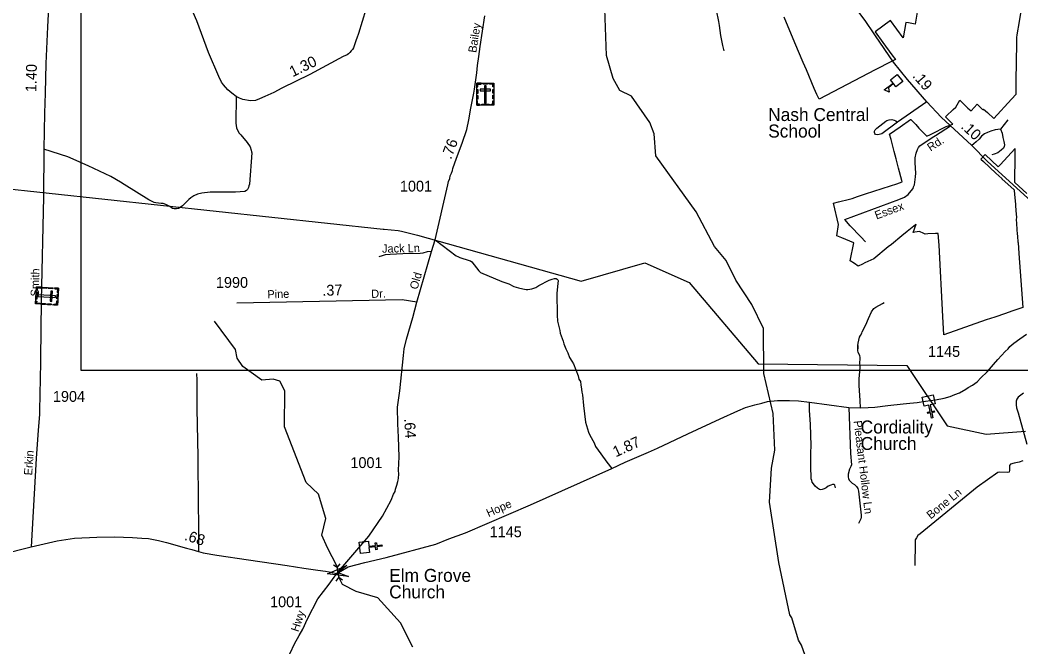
# Model space of a CAD drawing. Extents: x 2220236 to 2384410, y 720751 to 894131.
# Drawn here: x 2298927 to 2310514, y 798403 to 805657 of the extents above; entities that cross this region are included whole.
import ezdxf

# ---------------------------------------------------------------- set-up
doc = ezdxf.new("R2010")
doc.units = 0
for name, color, linetype in [('Exist Boundary Political City Limit New', 7, 'Continuous'), ('Exist Cultural Cemetery CELL', 7, 'Continuous'), ('Exist Cultural Church CELL', 7, 'Continuous'), ('Exist Cultural Church Label', 7, 'Continuous'), ('Exist Cultural Educational Facility Elementary CELL', 7, 'Continuous'), ('Exist Cultural Educational Facility Elementary Label', 7, 'Continuous'), ('Exist Hydrographic Creek Single Shore', 7, 'Continuous'), ('Exist Hydrographic Misc Water Feature', 7, 'Continuous'), ('Exist Road Non-System Type 51', 7, 'Continuous'), ('Exist Road Non-System Type 51 Label', 7, 'Continuous'), ('Exist Road Primary NC Attributed', 7, 'Continuous'), ('Exist Road Primary NC Service Mileage Hundredths English Label', 7, 'Continuous'), ('Exist Road Secondary Mileage Hundredths English Label', 7, 'Continuous'), ('Exist Road Secondary Structure Pipe Attributed CELL', 7, 'Continuous'), ('Exist Road Secondary Structure Pipe CELL', 7, 'Continuous'), ('Exist Road Secondary Type 51 Attributed', 7, 'Continuous'), ('Exist Road Secondary Type 51 Label', 7, 'Continuous'), ('Exist Road Secondary Type 51 Number Label', 7, 'Continuous'), ('Exist Utilities Electrical Transmission Line', 7, 'Continuous'), ('Map Preparation Boundary City Limit Buffer Line', 7, 'Continuous'), ('Map Preparation Inset Cut Line', 7, 'Continuous')]:
    doc.layers.add(name, color=color, linetype=linetype)

msp = doc.modelspace()

# ---------------------------------------------------------------- linework, layer by layer
at = {"layer": 'Exist Boundary Political City Limit New'}
for points in [[(2309314, 805748), (2309291, 805610), (2309212, 805623), (2309181, 805628), (2309152, 805450), (2309005, 805650), (2308828, 805520), (2308916, 805397), (2309021, 805252), (2309061, 805198), (2309040, 805190), (2309016, 805177), (2308826, 805079), (2308177, 804740), (2308152, 804796), (2308121, 804864), (2308030, 805079), (2307993, 805166), (2307895, 805394), (2307772, 805688)], [(2310581, 803651), (2310444, 803778), (2310445, 803871), (2310447, 803998), (2310448, 804078), (2310449, 804158), (2310449, 804172), (2310272, 803981), (2310251, 803959), (2310099, 804102), (2310050, 804048), (2310079, 804021), (2310224, 803885), (2310291, 803824), (2310293, 803821), (2310437, 803690), (2310437, 803686), (2310444, 803599), (2310450, 803525), (2310450, 803515), (2310455, 803449), (2310461, 803374), (2310460, 803344), (2310463, 803305), (2310468, 803230), (2310472, 803182), (2310474, 803155), (2310479, 803088), (2310480, 803081), (2310489, 802957), (2310535, 802329), (2310407, 802287), (2310336, 802262), (2310210, 802219), (2310113, 802186), (2309623, 802015), (2309622, 802014), (2309611, 802227), (2309567, 803052), (2309556, 803187), (2309524, 803185), (2309438, 803181), (2309406, 803180), (2309389, 803187), (2309341, 803209), (2309287, 803201), (2309265, 803198), (2309303, 803294), (2309292, 803286), (2309198, 803209), (2309136, 803159), (2309014, 803060), (2308978, 803031), (2308810, 802895), (2308706, 802846), (2308678, 802832), (2308631, 802810), (2308586, 802838), (2308538, 802870), (2308580, 803077), (2308439, 803137), (2308384, 803161), (2308404, 803291), (2308346, 803537), (2308404, 803552), (2308528, 803584), (2308561, 803592), (2308622, 803613), (2308716, 803644), (2308812, 803675), (2308908, 803707), (2309005, 803739), (2309079, 803763), (2309138, 803783), (2309134, 803800), (2309096, 803944), (2309068, 804052), (2309046, 804136), (2309010, 804274), (2308994, 804336), (2309116, 804421), (2309236, 804504), (2309238, 804505), (2309296, 804446), (2309333, 804407), (2309426, 804311), (2309466, 804333), (2309544, 804371), (2309585, 804393), (2309648, 804426), (2309727, 804451), (2309703, 804474), (2309640, 804535), (2309650, 804545), (2309730, 804620), (2309762, 804650), (2309805, 804728), (2309901, 804638), (2309936, 804605), (2309972, 804644), (2310007, 804682), (2310074, 804619), (2310082, 804627), (2310126, 804586), (2310199, 804518), (2310405, 804741), (2310458, 804797), (2310459, 804947), (2310462, 805182), (2310465, 805379), (2310466, 805453), (2310471, 805486), (2310496, 805638), (2310512, 805735)]]:
    msp.add_lwpolyline(points, dxfattribs=at)
at = {"layer": 'Exist Cultural Cemetery CELL'}
for points in [[(2304214, 804926), (2304413, 804926), (2304413, 804671), (2304214, 804671)], [(2304214, 804882), (2304226, 804882), (2304226, 804915), (2304266, 804915), (2304266, 804926), (2304214, 804926)], [(2304214, 804808), (2304214, 804852), (2304226, 804852), (2304226, 804808)], [(2304255, 804858), (2304255, 804839), (2304373, 804839), (2304373, 804858)], [(2304288, 804926), (2304340, 804926), (2304340, 804914), (2304288, 804914)], [(2304323, 804896), (2304305, 804896), (2304305, 804694), (2304323, 804694)], [(2304414, 804882), (2304402, 804882), (2304402, 804915), (2304362, 804915), (2304362, 804926), (2304414, 804926)], [(2304402, 804809), (2304402, 804853), (2304413, 804853), (2304413, 804809)], [(2304214, 804741), (2304214, 804784), (2304226, 804784), (2304226, 804741)], [(2304247, 804671), (2304247, 804683), (2304225, 804683), (2304225, 804723), (2304214, 804723), (2304214, 804671)], [(2304380, 804671), (2304380, 804683), (2304402, 804683), (2304402, 804723), (2304413, 804723), (2304413, 804671)], [(2304402, 804743), (2304402, 804787), (2304413, 804787), (2304413, 804743)], [(2304272, 804683), (2304357, 804683), (2304357, 804671), (2304272, 804671)], [(2299373, 802555), (2299362, 802357), (2299108, 802371), (2299118, 802569)], [(2299117, 802536), (2299128, 802536), (2299129, 802558), (2299170, 802555), (2299170, 802567), (2299119, 802569)], [(2299188, 802566), (2299232, 802563), (2299231, 802552), (2299188, 802554)], [(2299255, 802562), (2299299, 802559), (2299298, 802548), (2299255, 802550)], [(2299303, 802518), (2299284, 802519), (2299277, 802402), (2299296, 802401)], [(2299329, 802558), (2299329, 802546), (2299361, 802545), (2299359, 802504), (2299370, 802504), (2299373, 802555)], [(2299109, 802404), (2299121, 802403), (2299120, 802381), (2299160, 802379), (2299159, 802368), (2299108, 802371)], [(2299127, 802511), (2299122, 802427), (2299111, 802427), (2299115, 802512)], [(2299337, 802448), (2299338, 802467), (2299136, 802478), (2299135, 802459)], [(2299318, 802359), (2299319, 802370), (2299351, 802368), (2299353, 802409), (2299365, 802408), (2299362, 802357)], [(2299369, 802481), (2299366, 802430), (2299354, 802430), (2299357, 802482)], [(2299180, 802378), (2299224, 802376), (2299223, 802364), (2299180, 802367)], [(2299246, 802374), (2299289, 802372), (2299289, 802361), (2299246, 802363)]]:
    msp.add_lwpolyline(points, close=True, dxfattribs=at)
at = {"layer": 'Exist Cultural Church CELL'}
for points in [[(2309521, 801215), (2309465, 801203), (2309480, 801129), (2309511, 801135), (2309514, 801119), (2309483, 801113), (2309495, 801054), (2309479, 801051), (2309467, 801110), (2309436, 801104), (2309433, 801119), (2309464, 801126), (2309449, 801200), (2309393, 801189), (2309371, 801293), (2309499, 801319)], [(2302960, 799625), (2302965, 799568), (2303041, 799576), (2303038, 799608), (2303054, 799609), (2303057, 799578), (2303117, 799584), (2303118, 799568), (2303059, 799562), (2303062, 799530), (2303046, 799528), (2303043, 799560), (2302967, 799552), (2302973, 799495), (2302867, 799484), (2302854, 799614)]]:
    msp.add_lwpolyline(points, close=True, dxfattribs=at)
at = {"layer": 'Exist Cultural Educational Facility Elementary CELL'}
msp.add_lwpolyline([(2309145, 804944), (2309067, 804884), (2309039, 804921), (2308980, 804874), (2308990, 804822), (2308932, 804849), (2309033, 804928), (2309005, 804964), (2309082, 805025)], close=True, dxfattribs=at)
at = {"layer": 'Exist Hydrographic Creek Single Shore'}
msp.add_lwpolyline([(2308034, 798250), (2307973, 798425), (2307939, 798483), (2307862, 798739), (2307837, 798774), (2307713, 799379), (2307605, 800077), (2307627, 800472), (2307665, 800680), (2307644, 801103), (2307539, 801568), (2307534, 802086), (2307397, 802366), (2307212, 802647), (2307100, 802873), (2306965, 803038), (2306753, 803436), (2306288, 804087), (2306268, 804338), (2306217, 804471), (2306005, 804777), (2305871, 804841), (2305795, 804982), (2305717, 805248), (2305693, 805897)], dxfattribs=at)
at = {"layer": 'Exist Hydrographic Misc Water Feature'}
msp.add_lwpolyline([(2303475, 798402), (2303331, 798682), (2303069, 798973), (2302819, 799045), (2302659, 799127), (2302620, 799201), (2302607, 799265), (2302601, 799313), (2302594, 799341), (2302488, 799550), (2302420, 799698), (2302468, 799890), (2302382, 800172), (2302239, 800304), (2301990, 800951), (2301994, 801368), (2301935, 801477), (2301859, 801500), (2301726, 801491), (2301508, 801646), (2301440, 801745), (2301423, 801843), (2301177, 802174)], dxfattribs=at)
at = {"layer": 'Exist Road Non-System Type 51'}
for p, q in [((2309425, 804709), (2309086, 804475)), ((2310363, 804502), (2310278, 804395)), ((2308624, 801852), (2308626, 801889))]:
    msp.add_line(p, q, dxfattribs=at)
for points in [[(2307079, 805299), (2307062, 805361), (2307041, 805477), (2307023, 805592), (2307015, 805640), (2306880, 806301), (2306878, 806316), (2306874, 806324), (2306887, 806358), (2306893, 806371), (2306905, 806385), (2306913, 806397), (2306992, 806454), (2307071, 806520)], [(2301431, 804773), (2301426, 804465), (2301429, 804435), (2301433, 804411), (2301445, 804383), (2301465, 804349), (2301482, 804327), (2301558, 804240), (2301591, 804188), (2301605, 804151), (2301607, 804133), (2301612, 804121), (2301582, 803759), (2301578, 803737), (2301572, 803719), (2301560, 803696), (2301548, 803684), (2301531, 803674), (2301421, 803665), (2301127, 803664), (2301033, 803655), (2300983, 803642), (2300939, 803622), (2300906, 803599), (2300880, 803579), (2300809, 803506), (2300783, 803488), (2300761, 803476), (2300739, 803472), (2300729, 803474), (2300713, 803473), (2300693, 803477), (2300663, 803499), (2300617, 803522), (2300586, 803532), (2300560, 803534), (2300500, 803541), (2300480, 803547), (2300420, 803576), (2300134, 803755), (2300092, 803779), (2299977, 803847), (2299718, 803969), (2299482, 804073), (2299202, 804163)], [(2309086, 804475), (2308902, 804341), (2308858, 804327), (2308832, 804334), (2308822, 804344), (2308820, 804356), (2308820, 804372), (2308828, 804388), (2308845, 804405), (2308950, 804488), (2308962, 804494), (2308988, 804502), (2309020, 804504), (2309046, 804499), (2309064, 804491), (2309086, 804475)], [(2308716, 803089), (2308661, 803149), (2308538, 803275), (2308475, 803349), (2309102, 803580), (2309166, 803608), (2309210, 803637), (2309225, 803659), (2309265, 803707), (2309270, 803728), (2309282, 803750), (2309295, 803842), (2309297, 803886), (2309288, 804006), (2309289, 804062), (2309302, 804118), (2309316, 804158), (2309330, 804182), (2309343, 804200), (2309359, 804214), (2309504, 804310), (2309526, 804322), (2309697, 804434)], [(2310278, 804395), (2310217, 804386), (2310164, 804370), (2310128, 804357), (2310094, 804341), (2310059, 804313), (2310029, 804280), (2309996, 804248), (2309970, 804223), (2309946, 804205)], [(2310278, 804395), (2310297, 804347), (2310306, 804299), (2310316, 804253), (2310323, 804211), (2310319, 804192), (2310312, 804175), (2310287, 804151), (2310246, 804119), (2310204, 804103), (2310176, 804096)], [(2303734, 803114), (2303977, 802929), (2303996, 802919), (2304020, 802909), (2304126, 802876), (2304144, 802869), (2304158, 802859), (2304237, 802754), (2304259, 802734), (2304504, 802633), (2304585, 802605), (2304645, 802574), (2304699, 802557), (2304747, 802545), (2304767, 802541), (2304787, 802540), (2304807, 802540), (2304851, 802548), (2304899, 802563), (2304935, 802585), (2305054, 802645), (2305086, 802659), (2305116, 802667), (2305134, 802665), (2305146, 802660), (2305154, 802650), (2305156, 802642), (2305154, 802610), (2305140, 802495), (2305144, 802240), (2305151, 802172), (2305176, 802064), (2305181, 802032), (2305216, 801941), (2305222, 801909), (2305246, 801851), (2305267, 801805), (2305287, 801751), (2305314, 801708), (2305334, 801678), (2305388, 801541), (2305398, 801503), (2305416, 801473), (2305419, 801437), (2305429, 801387), (2305432, 801351), (2305438, 801319), (2305451, 801198), (2305475, 801004), (2305509, 800888), (2305525, 800852), (2305572, 800763), (2305591, 800723), (2305649, 800636), (2305720, 800539), (2305780, 800469)], [(2303691, 802980), (2303641, 802973), (2303589, 802959), (2303561, 802954), (2303359, 802952), (2303214, 802945), (2303154, 802938), (2303118, 802930), (2303082, 802915)], [(2308626, 801889), (2308628, 801919), (2308647, 801988), (2308655, 802008), (2308671, 802034), (2308677, 802050), (2308720, 802128), (2308749, 802203), (2308784, 802281), (2308812, 802319), (2308834, 802333), (2308913, 802378), (2308929, 802390)], [(2308626, 801889), (2308626, 801889), (2308624, 801852)], [(2308656, 801170), (2308651, 801256), (2308641, 801427), (2308641, 801504), (2308648, 801590), (2308652, 801639), (2308650, 801700), (2308652, 801726), (2308652, 801756), (2308648, 801772), (2308629, 801813), (2308625, 801829), (2308624, 801852)], [(2300971, 801568), (2300974, 801491), (2300975, 801344), (2300975, 801157), (2300984, 800607), (2300991, 800052), (2300994, 799818), (2300994, 799508)], [(2310544, 801341), (2310514, 801317), (2310483, 801294), (2310468, 801270), (2310459, 801246), (2310458, 801225), (2310459, 801206), (2310464, 801171), (2310483, 801113), (2310582, 800751)], [(2308369, 800243), (2308365, 800261), (2308358, 800274), (2308347, 800281), (2308333, 800281), (2308312, 800276), (2308282, 800265), (2308260, 800245), (2308237, 800234), (2308213, 800224), (2308199, 800221), (2308181, 800226), (2308158, 800240), (2308132, 800264), (2308111, 800290), (2308099, 800310), (2308092, 800327), (2308087, 800348), (2308084, 800385), (2308082, 800461), (2308082, 800648), (2308087, 800735), (2308077, 800975), (2308068, 801141), (2308066, 801235)], [(2308521, 801174), (2308540, 800643), (2308551, 800511), (2308546, 800491), (2308530, 800459), (2308513, 800401), (2308513, 800369), (2308517, 800353), (2308527, 800333), (2308560, 800299), (2308586, 800284), (2308610, 800260), (2308624, 800236), (2308633, 800204), (2308664, 799927), (2308664, 799905), (2308660, 799887), (2308656, 799877), (2308635, 799832)], [(2310536, 800557), (2310493, 800542), (2310436, 800528), (2310393, 800519), (2310383, 800503), (2310380, 800448), (2310377, 800424), (2310363, 800421), (2310267, 800427), (2310246, 800423), (2310007, 800250), (2309349, 799712), (2309322, 799691), (2309304, 799665), (2309291, 799643), (2309290, 799611), (2309285, 799347)]]:
    msp.add_lwpolyline(points, dxfattribs=at)
at = {"layer": 'Exist Road Primary NC Attributed'}
msp.add_lwpolyline([(2310720, 803479), (2310124, 804025), (2309946, 804205), (2309592, 804531), (2309425, 804709), (2309202, 804968), (2309040, 805169), (2308830, 805474), (2308809, 805508), (2308718, 805639), (2308126, 806442), (2307600, 807164), (2307241, 807648), (2307024, 807981), (2306912, 808126), (2306875, 808192), (2306847, 808269), (2306826, 808349), (2306817, 808419), (2306807, 808596), (2306808, 808640), (2306817, 808697)], dxfattribs=at)
at = {"layer": 'Exist Road Secondary Structure Pipe Attributed CELL'}
msp.add_lwpolyline([(2302728, 799219), (2302486, 799248), (2302710, 799344), (2302607, 799265)], close=True, dxfattribs=at)
at = {"layer": 'Exist Road Secondary Structure Pipe CELL'}
for p, q in [((2302555, 799354), (2302597, 799325)), ((2302628, 799365), (2302597, 799325)), ((2302597, 799325), (2302617, 799206)), ((2302586, 799165), (2302617, 799206)), ((2302659, 799177), (2302617, 799206))]:
    msp.add_line(p, q, dxfattribs=at)
at = {"layer": 'Exist Road Secondary Type 51 Attributed'}
for points in [[(2299317, 806967), (2299245, 805577), (2299228, 805155), (2299220, 804811), (2299212, 804579), (2299202, 804163), (2299201, 803611), (2299174, 802406), (2299163, 801735), (2299161, 801468), (2299156, 801368), (2299152, 801098), (2299146, 800999), (2299139, 800911), (2299115, 800584), (2299058, 799560)], [(2302972, 805923), (2302846, 805502), (2302827, 805447), (2302817, 805427), (2302786, 805333), (2302776, 805317), (2302762, 805299), (2302747, 805280), (2302731, 805266), (2302715, 805254), (2302669, 805234), (2302282, 805028), (2301957, 804870), (2301864, 804819), (2301761, 804770), (2301701, 804744), (2301655, 804727), (2301597, 804722), (2301507, 804739), (2301467, 804753), (2301431, 804773), (2301378, 804810), (2301334, 804849), (2301283, 804905), (2301259, 804937), (2301228, 805002), (2301111, 805281), (2300974, 805649), (2300660, 806360)], [(2303521, 802394), (2303691, 802980), (2303734, 803114), (2303881, 803751), (2303888, 803790), (2303902, 803824), (2303906, 803854), (2303921, 803884), (2303933, 803914), (2303939, 803940), (2303981, 804058), (2304047, 804233), (2304100, 804389), (2304124, 804502), (2304147, 804636), (2304179, 804812), (2304189, 804856), (2304215, 805046), (2304224, 805130), (2304239, 805233), (2304253, 805349), (2304309, 805707)], [(2303521, 802394), (2303353, 802420), (2301436, 802379)], [(2302596, 799252), (2302965, 799686), (2303124, 799918), (2303224, 800103), (2303251, 800169), (2303270, 800203), (2303275, 800228), (2303288, 800274), (2303300, 800317), (2303306, 800331), (2303309, 800355), (2303313, 800403), (2303308, 800447), (2303317, 800603), (2303308, 800832), (2303301, 800984), (2303299, 801176), (2303325, 801367), (2303366, 801775), (2303376, 801852), (2303402, 801965), (2303475, 802214), (2303521, 802394)], [(2302596, 799252), (2302727, 799329), (2302918, 799380), (2303166, 799437), (2303740, 799594), (2303893, 799652), (2304083, 799724), (2304835, 800049), (2305780, 800469), (2305931, 800539), (2306066, 800598), (2306202, 800656), (2306305, 800704), (2306659, 800868), (2307033, 801042), (2307237, 801134), (2307326, 801172), (2307432, 801206), (2307515, 801225), (2307582, 801241), (2307697, 801253), (2307836, 801255), (2307939, 801251), (2308066, 801235), (2308521, 801174), (2308656, 801170), (2308747, 801172), (2308822, 801177), (2308974, 801196), (2309150, 801217), (2309226, 801222), (2309311, 801232), (2309408, 801245), (2309525, 801263), (2309627, 801280), (2309695, 801301), (2309750, 801322), (2309802, 801344), (2309876, 801387), (2309904, 801405), (2309954, 801432), (2310006, 801472), (2310051, 801516), (2310123, 801585), (2310248, 801729), (2310331, 801822), (2310366, 801854), (2310387, 801879), (2310431, 801916), (2310501, 801968), (2310578, 802023)], [(2299058, 799560), (2299358, 799630), (2299558, 799663), (2299817, 799672), (2300021, 799677), (2300228, 799668), (2300337, 799660), (2300414, 799656), (2300474, 799648), (2300532, 799635), (2300624, 799611), (2300855, 799546), (2300918, 799529), (2300994, 799508), (2301049, 799492), (2301205, 799463), (2301572, 799409), (2302021, 799347), (2302212, 799314), (2302375, 799292), (2302462, 799279), (2302507, 799272), (2302596, 799252)], [(2295944, 798600), (2296100, 798726), (2296167, 798778), (2296249, 798840), (2296305, 798884), (2296361, 798919), (2296429, 798971), (2296569, 799045), (2296727, 799118), (2296879, 799174), (2296961, 799195), (2297266, 799236), (2297615, 799263), (2298006, 799319), (2298370, 799388), (2298705, 799474), (2299058, 799560)], [(2301166, 797089), (2301351, 797283), (2301525, 797463), (2301639, 797585), (2301704, 797666), (2301753, 797746), (2301801, 797833), (2301829, 797900), (2301899, 798033), (2301915, 798059), (2302054, 798332), (2302105, 798439), (2302159, 798537), (2302201, 798608), (2302257, 798728), (2302375, 798961), (2302506, 799131), (2302545, 799182), (2302596, 799252)]]:
    msp.add_lwpolyline(points, dxfattribs=at)
at = {"layer": 'Exist Utilities Electrical Transmission Line'}
msp.add_lwpolyline([(2298617, 803723), (2303133, 803238), (2303143, 803236), (2303303, 803221), (2303345, 803214), (2303527, 803166), (2305422, 802634), (2306159, 802848), (2306673, 802620), (2307473, 801679), (2309195, 801658), (2309660, 800963), (2310111, 800864), (2310566, 800899)], dxfattribs=at)
at = {"layer": 'Map Preparation Boundary City Limit Buffer Line'}
for points in [[(2309314, 805748), (2309291, 805610), (2309212, 805623), (2309181, 805628), (2309152, 805450), (2309005, 805650), (2308828, 805520), (2308916, 805397), (2309021, 805252), (2309061, 805198), (2309040, 805190), (2309016, 805177), (2308826, 805079), (2308177, 804740), (2308152, 804796), (2308121, 804864), (2308030, 805079), (2307993, 805166), (2307895, 805394), (2307772, 805688)], [(2310581, 803651), (2310444, 803778), (2310445, 803871), (2310447, 803998), (2310448, 804078), (2310449, 804158), (2310449, 804172), (2310272, 803981), (2310251, 803959), (2310099, 804102), (2310050, 804048), (2310079, 804021), (2310224, 803885), (2310291, 803824), (2310293, 803821), (2310437, 803690), (2310437, 803686), (2310444, 803599), (2310450, 803525), (2310450, 803515), (2310455, 803449), (2310461, 803374), (2310460, 803344), (2310463, 803305), (2310468, 803230), (2310472, 803182), (2310474, 803155), (2310479, 803088), (2310480, 803081), (2310489, 802957), (2310535, 802329), (2310407, 802287), (2310336, 802262), (2310210, 802219), (2310113, 802186), (2309623, 802015), (2309622, 802014), (2309611, 802227), (2309567, 803052), (2309556, 803187), (2309524, 803185), (2309438, 803181), (2309406, 803180), (2309389, 803187), (2309341, 803209), (2309287, 803201), (2309265, 803198), (2309303, 803294), (2309292, 803286), (2309198, 803209), (2309136, 803159), (2309014, 803060), (2308978, 803031), (2308810, 802895), (2308706, 802846), (2308678, 802832), (2308631, 802810), (2308586, 802838), (2308538, 802870), (2308580, 803077), (2308439, 803137), (2308384, 803161), (2308404, 803291), (2308346, 803537), (2308404, 803552), (2308528, 803584), (2308561, 803592), (2308622, 803613), (2308716, 803644), (2308812, 803675), (2308908, 803707), (2309005, 803739), (2309079, 803763), (2309138, 803783), (2309134, 803800), (2309096, 803944), (2309068, 804052), (2309046, 804136), (2309010, 804274), (2308994, 804336), (2309116, 804421), (2309236, 804504), (2309238, 804505), (2309296, 804446), (2309333, 804407), (2309426, 804311), (2309466, 804333), (2309544, 804371), (2309585, 804393), (2309648, 804426), (2309727, 804451), (2309703, 804474), (2309640, 804535), (2309650, 804545), (2309730, 804620), (2309762, 804650), (2309805, 804728), (2309901, 804638), (2309936, 804605), (2309972, 804644), (2310007, 804682), (2310074, 804619), (2310082, 804627), (2310126, 804586), (2310199, 804518), (2310405, 804741), (2310458, 804797), (2310459, 804947), (2310462, 805182), (2310465, 805379), (2310466, 805453), (2310471, 805486), (2310496, 805638), (2310512, 805735)]]:
    msp.add_lwpolyline(points, dxfattribs=at)
at = {"layer": 'Map Preparation Inset Cut Line'}
msp.add_lwpolyline([(2299634, 818159), (2318694, 818159), (2318694, 801601), (2299634, 801601), (2299634, 818159)], dxfattribs=at)
msp.add_lwpolyline([(2299634, 818159), (2318694, 818159), (2318694, 801601), (2299634, 801601), (2299634, 818159)], dxfattribs=at)

# ---------------------------------------------------------------- texts
at = {"layer": 'Exist Cultural Church Label'}
for s, p in [('Cordiality', (2308659, 800873)), ('Church', (2308659, 800682)), ('Elm Grove', (2303201, 799156)), ('Church', (2303201, 798965))]:
    msp.add_text(s, height=150, dxfattribs=at).set_placement(p)
at = {"layer": 'Exist Cultural Educational Facility Elementary Label'}
for s, p in [('Nash Central', (2307588, 804488)), ('School', (2307588, 804297))]:
    msp.add_text(s, height=150, dxfattribs=at).set_placement(p)
at = {"layer": 'Exist Road Non-System Type 51 Label'}
for s, rotation, p in [('Rd.', 33.3878, (2309468, 804133)), ('Essex', 20.1868, (2308842, 803348)), ('Jack Ln', 1.066, (2303119, 802964)), ('Pleasant Hollow Ln', 276.8275, (2308577, 801017)), ('Bone Ln', 39.2471, (2309470, 799877))]:
    msp.add_text(s, height=95, rotation=rotation, dxfattribs=at).set_placement(p)
at = {"layer": 'Exist Road Primary NC Service Mileage Hundredths English Label'}
for s, rotation, p in [('.19', 310.6497, (2309252, 805005)), ('.10', 317.312, (2309811, 804414))]:
    msp.add_text(s, height=125, rotation=rotation, dxfattribs=at).set_placement(p)
at = {"layer": 'Exist Road Secondary Mileage Hundredths English Label'}
for s, rotation, p in [('1.30', 25.8893, (2302083, 804994)), ('1.40', 88.8009, (2299116, 804821)), ('.76', 69.2529, (2303917, 804037)), ('.37', 1.8994, (2302429, 802465)), ('.64', 274.102, (2303373, 801044)), ('1.87', 24.513, (2305824, 800596)), ('.68', 342.0826, (2300823, 799643))]:
    msp.add_text(s, height=125, rotation=rotation, dxfattribs=at).set_placement(p)
at = {"layer": 'Exist Road Secondary Type 51 Label'}
for s, rotation, p in [('Bailey', 81.088, (2304208, 805273)), ('Smith', 88.8009, (2299145, 802457)), ('Old', 73.8454, (2303527, 802532)), ('Pine', 1.8994, (2301792, 802435)), ('Dr.', 1.8994, (2302994, 802441)), ('Erkin', 85.9741, (2299067, 800386)), ('Hope', 23.9077, (2304351, 799903)), ('Hwy', 71.7723, (2302150, 798571))]:
    msp.add_text(s, height=95, rotation=rotation, dxfattribs=at).set_placement(p)
at = {"layer": 'Exist Road Secondary Type 51 Number Label'}
for s, p in [('1001', (2303325, 803672)), ('1990', (2301195, 802558)), ('1145', (2309438, 801759)), ('1904', (2299308, 801239)), ('1001', (2302752, 800473)), ('1145', (2304364, 799673)), ('1001', (2301822, 798863))]:
    msp.add_text(s, height=125, dxfattribs=at).set_placement(p)

doc.saveas('drawing.dxf')
